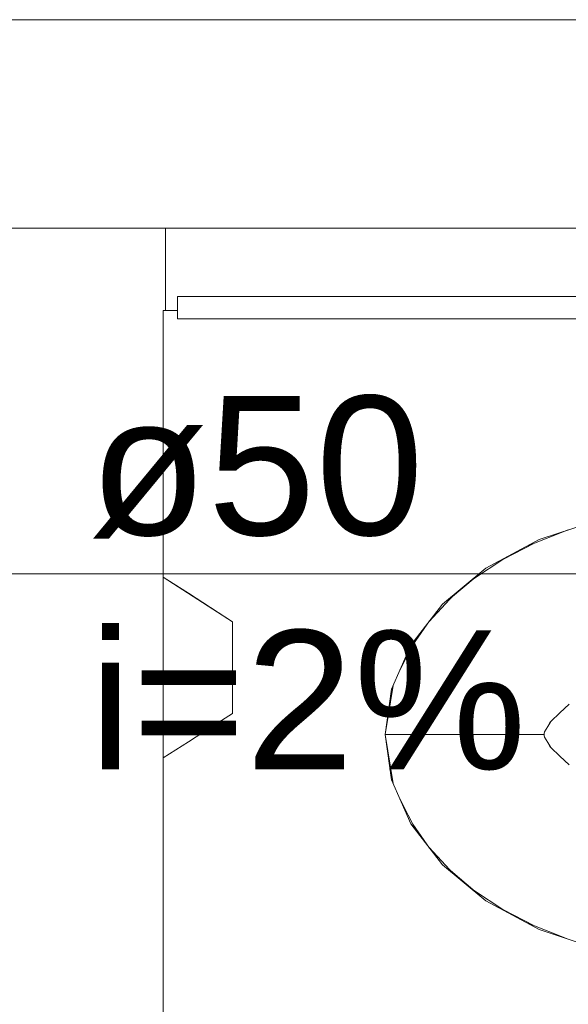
# Model space of a CAD drawing. Header units: millimetres. Extents: x 321 to 585, y -277 to 9.
# Tile 563 of 656: x 349.069 to 349.857, y -95.019 to -93.603. Entities that reach past the tile are written whole.
import ezdxf

# ---------------------------------------------------------------- set-up
doc = ezdxf.new("R2010")
doc.units = ezdxf.units.MM
doc.header["$MEASUREMENT"] = 0
doc.linetypes.add('NULL', pattern=[0])
for name, color, linetype, lineweight in [('IFC-Elemento construtivo genérico-Contorno', 253, 'Continuous', 5), ('IFC-Elemento de mobília-Contorno', 152, 'Continuous', 5), ('IFC-Elemento terminal-Contorno', 253, 'Continuous', 5), ('IFC-Viga-Contorno', 66, 'Continuous', 5), ('TQ-Textos conduto', 7, 'Continuous', 9)]:
    doc.layers.add(name, color=color, linetype=linetype, lineweight=lineweight)
doc.styles.add('Arial', font='arial.ttf')

msp = doc.modelspace()

# ---------------------------------------------------------------- linework, layer by layer
at = {"layer": 'IFC-Elemento construtivo genérico-Contorno', "lineweight": 5}
for p, q in [((349.2952, -94.0008), (351.8771, -94.0008)), ((349.2952, -94.002), (349.2952, -94.0008)), ((349.2952, -94.0329), (349.2952, -94.002)), ((349.2952, -94.0329), (349.4028, -94.0329)), ((349.4028, -94.0329), (351.9847, -94.0329)), ((349.2747, -94.4045), (349.3247, -94.4365)), ((349.2747, -94.4045), (349.311, -94.4277)), ((349.2747, -94.408), (349.2747, -94.4045)), ((349.2747, -94.4045), (349.3247, -94.4365)), ((349.2747, -94.4144), (349.2747, -94.408)), ((349.2747, -94.4285), (349.2747, -94.4144)), ((349.2747, -94.4426), (349.2747, -94.4285)), ((349.311, -94.4277), (349.3747, -94.4685)), ((349.2747, -94.4637), (349.2747, -94.4426)), ((349.3247, -94.4365), (349.3747, -94.4685)), ((349.2747, -94.4848), (349.2747, -94.4637)), ((349.3747, -94.4754), (349.3747, -94.4685)), ((349.2747, -94.5097), (349.2747, -94.4848)), ((349.3747, -94.4824), (349.3747, -94.4754)), ((349.3747, -94.4893), (349.3747, -94.4824)), ((349.3747, -94.4962), (349.3747, -94.4893)), ((349.3747, -94.5058), (349.3747, -94.4962)), ((349.2747, -94.5345), (349.2747, -94.5097)), ((349.3747, -94.5154), (349.3747, -94.5058)), ((349.3747, -94.5249), (349.3747, -94.5154)), ((349.3747, -94.5345), (349.3747, -94.5249)), ((349.2747, -94.5594), (349.2747, -94.5345)), ((349.3747, -94.5441), (349.3747, -94.5345)), ((349.3747, -94.5537), (349.3747, -94.5441)), ((349.2747, -94.5843), (349.2747, -94.5594)), ((349.3747, -94.5633), (349.3747, -94.5537)), ((349.3747, -94.5728), (349.3747, -94.5633)), ((349.3747, -94.5798), (349.3747, -94.5728)), ((349.2747, -94.6054), (349.2747, -94.5843)), ((349.3747, -94.5867), (349.3747, -94.5798)), ((349.3747, -94.5956), (349.3747, -94.5867)), ((349.3429, -94.6209), (349.3747, -94.6005)), ((349.3747, -94.6005), (349.3747, -94.5956)), ((349.2747, -94.6265), (349.2747, -94.6054)), ((349.2747, -94.6405), (349.2747, -94.6265)), ((349.311, -94.6413), (349.3429, -94.6209)), ((349.2747, -94.6546), (349.2747, -94.6405)), ((349.2747, -94.6645), (349.311, -94.6413)), ((349.2747, -94.661), (349.2747, -94.6546)), ((349.2747, -94.6645), (349.2747, -94.661))]:
    msp.add_line(p, q, dxfattribs=at)
at = {"layer": 'IFC-Elemento de mobília-Contorno', "color": 7, "lineweight": 5}
for p, q in [((349.2747, -94.4045), (349.2747, -94.0207)), ((349.2747, -94.0207), (349.2952, -94.0207)), ((349.8152, -94.3503), (349.9025, -94.3214)), ((349.7387, -94.3917), (349.8152, -94.3503)), ((349.6763, -94.4433), (349.7387, -94.3917)), ((349.6307, -94.5022), (349.6763, -94.4433)), ((349.603, -94.5655), (349.6307, -94.5022)), ((349.5938, -94.6308), (349.603, -94.5655)), ((349.5938, -94.6308), (349.603, -94.696)), ((349.2747, -95.1371), (349.2747, -94.6645)), ((349.603, -94.696), (349.6307, -94.7593)), ((349.6307, -94.7593), (349.6763, -94.8182)), ((349.6763, -94.8182), (349.7387, -94.8698)), ((349.7387, -94.8698), (349.8152, -94.9112)), ((349.8152, -94.9112), (349.9025, -94.9402))]:
    msp.add_line(p, q, dxfattribs=at)
at = {"layer": 'IFC-Elemento terminal-Contorno', "color": 7, "lineweight": 5}
for p, q in [((349.7987, -94.3593), (349.8571, -94.3364)), ((349.7638, -94.3784), (349.8086, -94.3554)), ((349.7193, -94.4078), (349.766, -94.3769)), ((349.6878, -94.4349), (349.7233, -94.4051)), ((349.6572, -94.468), (349.6924, -94.43)), ((349.6335, -94.5018), (349.6578, -94.4674)), ((349.615, -94.5381), (349.6383, -94.4923)), ((349.5938, -94.6308), (349.6053, -94.5603)), ((349.845, -94.5994), (349.8581, -94.5869)), ((349.8318, -94.6119), (349.845, -94.5994)), ((349.8275, -94.6193), (349.8318, -94.6119)), ((349.83, -94.6146), (349.8318, -94.6119)), ((349.8222, -94.6308), (349.8226, -94.6287)), ((349.8222, -94.6308), (349.8223, -94.6296)), ((349.8223, -94.6296), (349.8231, -94.6267)), ((349.8226, -94.6287), (349.8231, -94.6267)), ((349.8231, -94.6267), (349.8275, -94.6193)), ((349.8231, -94.6267), (349.8236, -94.6256)), ((349.5938, -94.6308), (349.6015, -94.6308)), ((349.5938, -94.6308), (349.6053, -94.7013)), ((349.6015, -94.6308), (349.6241, -94.6308)), ((349.6241, -94.6308), (349.6601, -94.6308)), ((349.6601, -94.6308), (349.7072, -94.6308)), ((349.7072, -94.6308), (349.7624, -94.6308)), ((349.7624, -94.6308), (349.8222, -94.6308)), ((349.8222, -94.6308), (349.8226, -94.6328)), ((349.8222, -94.6308), (349.8223, -94.6319)), ((349.8223, -94.6319), (349.8231, -94.6348)), ((349.8226, -94.6328), (349.8231, -94.6348)), ((349.8231, -94.6348), (349.8236, -94.6359)), ((349.8231, -94.6348), (349.8275, -94.6422)), ((349.8275, -94.6422), (349.8318, -94.6496)), ((349.83, -94.6469), (349.8318, -94.6496)), ((349.8318, -94.6496), (349.845, -94.6621)), ((349.845, -94.6621), (349.8581, -94.6746)), ((349.615, -94.7233), (349.6383, -94.7692)), ((349.6335, -94.7597), (349.6578, -94.7942)), ((349.6571, -94.7935), (349.6924, -94.8315)), ((349.6878, -94.8266), (349.7233, -94.8564)), ((349.7192, -94.8537), (349.766, -94.8846)), ((349.7638, -94.8831), (349.8086, -94.9061)), ((349.7987, -94.9023), (349.8571, -94.9251))]:
    msp.add_line(p, q, dxfattribs=at)
at = {"layer": 'IFC-Viga-Contorno', "color": 7, "lineweight": 5}
for p, q in [((345.2013, -93.6026), (351.9847, -93.6026)), ((345.2013, -93.9026), (351.9847, -93.9026)), ((349.2781, -94.0207), (349.2781, -93.9026))]:
    msp.add_line(p, q, dxfattribs=at)
at = {"layer": 'TQ-Textos conduto'}
msp.add_lwpolyline([(350.727, -94.9999), (350.127, -94.3999), (348.958, -94.3999)], dxfattribs=at)

# ---------------------------------------------------------------- texts
at = {"layer": 'TQ-Textos conduto', "linetype": 'NULL', "char_height": 0.2, "attachment_point": 7, "line_spacing_factor": 0.6, "style": 'Arial'}
for s, insert, width in [('ø50', (349.168, -94.3492), 0.962805), ('i=2%', (349.168, -94.6826), 1.257927)]:
    msp.add_mtext(s, dxfattribs=dict(at, insert=insert, width=width))

doc.saveas('drawing.dxf')
